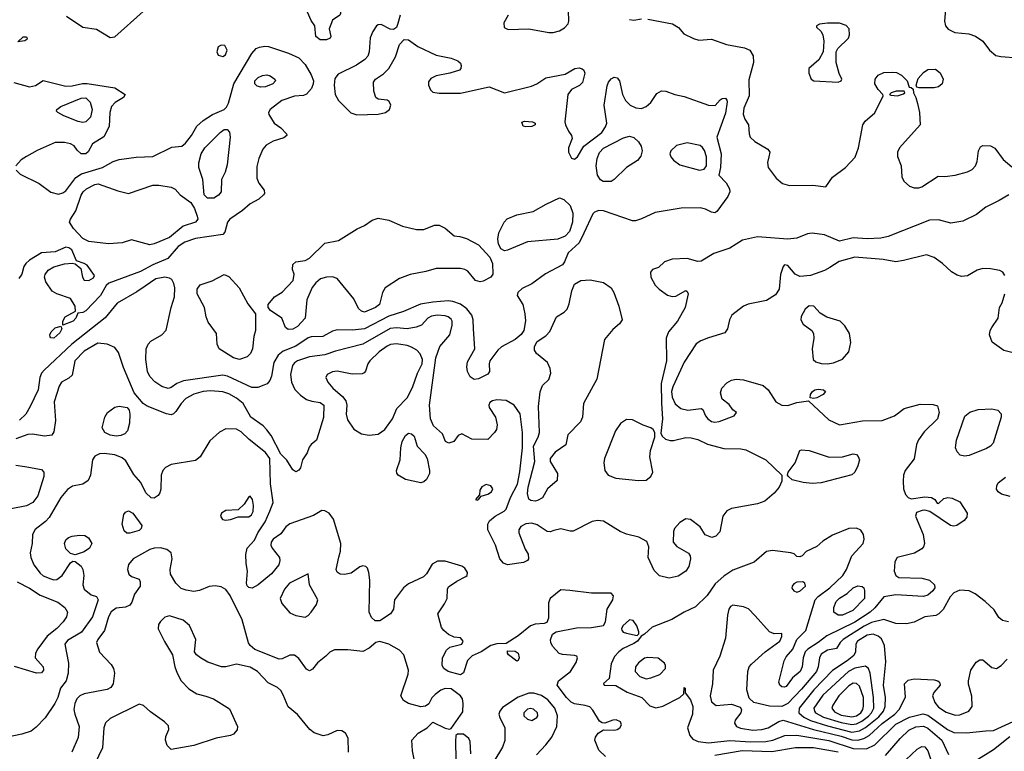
# Model space of a CAD drawing. Extents: x 1173029 to 1307123, y 522559 to 678521.
# Tile 354 of 623: x 1292291 to 1298757, y 545621 to 550425. Entities that reach past the tile are written whole.
import ezdxf

# ---------------------------------------------------------------- set-up
doc = ezdxf.new("R2010")
doc.units = 0

msp = doc.modelspace()

# ---------------------------------------------------------------- linework, layer by layer
at = {"layer": '0CON10XD'}
for points in [[(1294305, 550292.5), (1294265, 550293.3), (1294236.7, 550315), (1294230, 550385), (1294205, 550420), (1294181.4, 550475), (1294173.2, 550513.2), (1294174.4, 550565), (1294185.5, 550584.5), (1294205, 550594.4), (1294275, 550603.6), (1294325, 550598.5), (1294362.4, 550582.4), (1294377.5, 550555), (1294396.2, 550495), (1294397.5, 550465), (1294392.5, 550455), (1294345, 550422.5), (1294323.8, 550365), (1294333.8, 550315), (1294330, 550305), (1294305, 550292.5)], [(1298375.7, 550545), (1298363.1, 550415), (1298371.1, 550385), (1298387.5, 550362.5), (1298431.7, 550341.7), (1298523.2, 550333.2), (1298566.6, 550316.6), (1298616, 550285), (1298658.8, 550225), (1298700.9, 550190.9), (1298733, 550183), (1298845, 550175.8)], [(1292885, 550309.5), (1292915, 550313.3), (1293101.5, 550478.5)], [(1295498.9, 550455), (1295470, 550405), (1295472.9, 550375), (1295498.1, 550361.9), (1295635, 550365.6), (1295765, 550342.2), (1295795, 550342.2), (1295835, 550353.1), (1295867.8, 550372.2), (1295891.7, 550398.3), (1295896.5, 550415), (1295894.7, 550485.3)], [(1294789.6, 550455), (1294775, 550400), (1294765, 550373.3), (1294745, 550360), (1294725, 550362.2), (1294665, 550393.5), (1294645, 550392.5), (1294635, 550384.5), (1294611.2, 550348.8), (1294593.6, 550306.4), (1294586.6, 550215), (1294576.9, 550185), (1294556.8, 550163.2), (1294503.8, 550126.2), (1294382.9, 550067.1), (1294361.6, 550038.4), (1294355.3, 549995.3), (1294363.8, 549935), (1294385, 549895.6), (1294465, 549814.2), (1294505, 549800), (1294645, 549805.6), (1294693.2, 549816.8), (1294720, 549835), (1294727.5, 549865), (1294717.7, 549887.7), (1294705, 549896.2), (1294645, 549904), (1294630.8, 549915), (1294617.5, 549955), (1294614.5, 550015), (1294627.1, 550035), (1294680.5, 550069.5), (1294715, 550105.7), (1294758, 550182), (1294785, 550262.5), (1294815, 550295.7), (1294845, 550292.7), (1294905, 550249.3), (1295025, 550191.4), (1295125, 550173.8), (1295167.5, 550155), (1295185, 550140), (1295191.2, 550125), (1295188.8, 550105), (1295180, 550095), (1295116.6, 550073.4), (1295025, 550056.5), (1294990.5, 550039.5), (1294975, 550016.7), (1294975.6, 549995.6), (1294988.8, 549965), (1295005, 549948.8), (1295045, 549942.5), (1295185, 549942.5), (1295374.5, 549985.5), (1295475, 549945.4), (1295651, 549989), (1295685.9, 550004.1), (1295745, 550042.7), (1295873.2, 550066.8), (1295937.5, 550105), (1295965, 550109.2), (1295985, 550103.8), (1295996.7, 550095), (1296001.2, 550075), (1295986.4, 550013.6), (1295967, 549993), (1295913.7, 549966.3), (1295890.4, 549935), (1295871.8, 549755), (1295874.6, 549734.6), (1295895, 549694.3), (1295914.4, 549665), (1295918.1, 549645), (1295895.5, 549585), (1295895.5, 549555), (1295915, 549515.8), (1295935, 549509.2), (1295955, 549524), (1295995.7, 549595), (1296112.9, 549685), (1296138.5, 549721.5), (1296146.8, 549745), (1296128.2, 549865), (1296149.7, 549990.3), (1296158, 550015), (1296175, 550036), (1296195, 550048), (1296215, 550044), (1296230, 550025), (1296250, 549935), (1296270, 549895), (1296300, 549865), (1296336.3, 549846.3), (1296375, 549843.3), (1296405, 549854.4), (1296435, 549881.4), (1296475, 549940.8), (1296505, 549957.5), (1296535, 549956.2), (1296592.5, 549935), (1296655, 549921.9), (1296815, 549863.3), (1296857, 549863), (1296890.5, 549899.5), (1296905, 549908.8), (1296925, 549910), (1296935, 549897.5), (1296935.8, 549885.8), (1296925, 549812.5), (1296870, 549655), (1296897.5, 549545), (1296892, 549455), (1296882.5, 549405), (1296931.2, 549355), (1296952, 549315), (1296954, 549295), (1296942, 549265), (1296868.8, 549165), (1296855, 549158), (1296835, 549160.6), (1296795, 549180.5), (1296759.1, 549189.1), (1296635, 549188.5), (1296465, 549159.1), (1296375, 549117.1), (1296335.4, 549104.6), (1296315.5, 549104.5), (1296125, 549170), (1296095, 549172), (1296065, 549161.2), (1296055, 549150), (1295995, 549023.1), (1295965, 548959.2), (1295892.2, 548895), (1295869.1, 548835), (1295855.5, 548815), (1295743.4, 548756.6), (1295655, 548690), (1295590.6, 548659.4), (1295562, 548635), (1295557.5, 548615), (1295594.5, 548554.5), (1295608.8, 548495), (1295611.8, 548448.2), (1295601.9, 548385), (1295585, 548359.2), (1295544.4, 548325), (1295455, 548276.2), (1295431.1, 548255), (1295378.6, 548185), (1295372.9, 548165), (1295375.8, 548115), (1295365, 548098), (1295305, 548067.1), (1295275, 548062.5), (1295249.7, 548079.7), (1295232.5, 548115), (1295227.1, 548145), (1295230.7, 548179.3), (1295280, 548265), (1295271.1, 548395), (1295269.6, 548455), (1295259.1, 548485), (1295227, 548527), (1295186.4, 548556.4), (1295135.2, 548575.2), (1295105, 548579.2), (1295005, 548571.6), (1294922.5, 548557.5), (1294811, 548509), (1294715, 548478.9), (1294555, 548396.2), (1294476.4, 548386.4), (1294375, 548389.6), (1294345, 548380), (1294281.2, 548345), (1294205, 548343.3), (1294185, 548335.9), (1294105, 548282.2), (1294020.3, 548249.7), (1293987.8, 548222.2), (1293960.4, 548175), (1293945.5, 548085), (1293933.5, 548056.5), (1293915.5, 548034.5), (1293895.4, 548024.6), (1293855, 548010.8), (1293815, 548011.3), (1293655, 548085.3), (1293625, 548091.9), (1293365.8, 548054.2), (1293323.2, 548036.8), (1293285, 548009.5), (1293265.5, 548004.5), (1293225, 548017.5), (1293178, 548048), (1293145, 548083.5), (1293131.3, 548115), (1293118.9, 548195), (1293121.8, 548265), (1293135.2, 548294.8), (1293152.7, 548315), (1293224.2, 548355), (1293253.6, 548386.4), (1293285.4, 548535), (1293307, 548605), (1293309.5, 548665), (1293303.5, 548693.5), (1293289.3, 548719.3), (1293275, 548729.2), (1293245, 548734.7), (1293185, 548723.2), (1293114.4, 548675.6), (1293061.5, 548638.5), (1292931.8, 548565), (1292851.5, 548468.5), (1292634, 548295), (1292450.9, 548125), (1292434.7, 548105), (1292423.8, 548076.2), (1292413.1, 547995), (1292360.8, 547885), (1292330.9, 547835), (1292289.1, 547795)], [(1292597.8, 550447.8), (1292705, 550376.5), (1292795, 550363.1), (1292885, 550309.5)], [(1296295, 550426.5), (1296325, 550422.5), (1296375, 550430.5)], [(1296415, 550428.2), (1296578.1, 550398.1), (1296616.2, 550375), (1296652.5, 550332.5), (1296715, 550301.2), (1296750.7, 550290.7), (1296835, 550297.8), (1296932.8, 550262.8), (1297050.7, 550240.7), (1297085.7, 550225), (1297108, 550188), (1297110, 550145), (1297078.8, 550031.2), (1297080.8, 549925), (1297045.4, 549845), (1297041.8, 549805), (1297052.4, 549772.4), (1297077.5, 549735), (1297081.4, 549675), (1297088.6, 549655), (1297117.5, 549625), (1297203.8, 549575), (1297216.2, 549555), (1297210.8, 549525), (1297202.4, 549487.6), (1297206.5, 549455), (1297257.5, 549385), (1297300.8, 549350.8), (1297345, 549336.6), (1297499.5, 549339.5), (1297585, 549328.8), (1297629.5, 549390.5), (1297714.7, 549455.3), (1297776.6, 549523.4), (1297798.7, 549585), (1297826.8, 549735), (1297842, 549758), (1297906, 549814), (1297962, 549925), (1297960, 549935), (1297928.1, 549968.1), (1297906.5, 550005), (1297907.6, 550035), (1297928.2, 550061.8), (1297965, 550078.8), (1298020.4, 550080.4), (1298047.9, 550077.9), (1298081.8, 550061.8), (1298118, 550025), (1298131.7, 549981.7), (1298145, 549980), (1298158.3, 549968.3), (1298160, 549945), (1298176.2, 549915), (1298185.7, 549875.7), (1298200, 549815), (1298204.4, 549735), (1298067.8, 549585), (1298054.6, 549555), (1298056.3, 549526.3), (1298079.2, 549465), (1298083.2, 549393.2), (1298096, 549365), (1298135, 549332), (1298165, 549322), (1298195, 549322), (1298215, 549328), (1298323, 549397), (1298365.7, 549395.7), (1298435, 549404.6), (1298515, 549426.1), (1298545, 549442.1), (1298567.5, 549465), (1298578.5, 549495), (1298586.9, 549565), (1298599.7, 549590.3), (1298615, 549599.2), (1298665, 549596.4), (1298695, 549582.2), (1298748.1, 549508.1), (1298805, 549458.6)], [(1297665, 550014.3), (1297685, 550023.8), (1297688.8, 550035), (1297671.2, 550071.2), (1297653.1, 550145), (1297652.9, 550215), (1297664.5, 550235.5), (1297734, 550305), (1297740, 550325), (1297738, 550365), (1297717.8, 550387.8), (1297675, 550402.7), (1297595, 550402.7), (1297542.5, 550395), (1297522.5, 550385), (1297523, 550377), (1297551.1, 550351.1), (1297565.4, 550325.4), (1297571.2, 550285), (1297568.2, 550215), (1297538.8, 550161.2), (1297474, 550105), (1297472, 550075), (1297488, 550035), (1297505, 550023.1), (1297665, 550014.3)], [(1292280, 550280), (1292315, 550313.3), (1292335, 550312.5), (1292340, 550305), (1292337.5, 550295), (1292325, 550286.7), (1292280, 550280)], [(1292267.9, 549437.9), (1292295, 549412), (1292419.7, 549349.7), (1292495, 549292), (1292545, 549280), (1292575, 549288), (1292595, 549302.5), (1292661, 549389), (1292696.5, 549413.5), (1292835.7, 549454.3), (1292905, 549493.3), (1292945, 549506.5), (1293055, 549522.7), (1293165, 549527.3), (1293291.2, 549588.8), (1293355, 549595.6), (1293379.1, 549615), (1293420.5, 549665), (1293454.7, 549725.3), (1293495, 549763.5), (1293556.3, 549803.7), (1293633.7, 549836.3), (1293648.8, 549851.2), (1293662, 549878), (1293697.3, 550005), (1293816.3, 550203.7), (1293845, 550235.6), (1293865, 550245.6), (1293901.7, 550251.7), (1293925, 550248.8), (1294055.4, 550205.4), (1294123.8, 550175), (1294165, 550132), (1294205, 550064.2), (1294219.6, 550025), (1294219.1, 550005), (1294206.9, 549973.1), (1294175, 549935.7), (1294155, 549928.1), (1294095, 549923.5), (1294012.5, 549895), (1293935.7, 549835), (1293925.8, 549815), (1293926.7, 549803.3), (1293961.2, 549745), (1294006.2, 549715), (1294043.8, 549675), (1294046.2, 549665), (1294025, 549648.6), (1293955, 549626.7), (1293908.9, 549601.1), (1293888.5, 549575), (1293862.1, 549515), (1293848.6, 549461.4), (1293848.2, 549385), (1293862.4, 549352.4), (1293897.1, 549305), (1293898.6, 549285), (1293892.5, 549275), (1293862.1, 549247.9), (1293805, 549215.4), (1293755, 549172.1), (1293670.8, 549115), (1293656.1, 549095), (1293638.9, 549031.1), (1293625, 549015.8), (1293445, 548988.9), (1293374.8, 548965.2), (1293331.8, 548935), (1293263.4, 548856.6), (1293164.5, 548815.5), (1293085, 548772.1), (1292875.6, 548694.4), (1292860, 548680), (1292821.5, 548615), (1292725, 548513.1), (1292705, 548502.5), (1292672.5, 548497.5), (1292660.8, 548465), (1292642, 548445), (1292575, 548420), (1292574, 548445), (1292590.8, 548475), (1292657.5, 548512.5), (1292656, 548545), (1292625.6, 548595.6), (1292535, 548624.6), (1292505, 548643.6), (1292462.2, 548705), (1292454.6, 548735), (1292457.5, 548752.5), (1292479.1, 548780.9), (1292515, 548802.8), (1292585, 548821.9), (1292636.2, 548826.2), (1292655, 548823.3), (1292692.5, 548792.5), (1292704.4, 548734.4), (1292714.4, 548714.4), (1292745, 548712.5), (1292775, 548730), (1292783.3, 548745), (1292735, 548813.3), (1292715.5, 548825.5), (1292665, 548842.5), (1292633.7, 548913.7), (1292615, 548927.8), (1292595, 548931.9), (1292525, 548902), (1292435, 548893.5), (1292355, 548846.2), (1292330.5, 548825), (1292319.1, 548805), (1292305.5, 548755), (1292285.5, 548725)], [(1293625, 550183.3), (1293643.3, 550195), (1293653.8, 550225), (1293637.5, 550255), (1293615, 550257.5), (1293595, 550247.5), (1293586.2, 550215), (1293595, 550193.3), (1293625, 550183.3)], [(1298197, 549977), (1298181.7, 549981.7), (1298177.5, 549995), (1298190.3, 550039.7), (1298225, 550078.8), (1298255, 550098.8), (1298305, 550100), (1298335, 550076), (1298354.6, 550035), (1298349.1, 550005), (1298325, 549984.5), (1298295, 549977.5), (1298197, 549977)], [(1292253, 550013), (1292355, 549984.4), (1292395, 549992.9), (1292445, 550026.7), (1292595, 549989.1), (1292635, 549991.1), (1292703.6, 550006.4), (1292735, 550005.8), (1292915, 549977.1), (1292983.3, 549935), (1292973.3, 549915), (1292917.4, 549882.6), (1292894, 549856), (1292883.3, 549816.7), (1292878.2, 549725), (1292844, 549656), (1292770, 549610), (1292741.5, 549558.5), (1292725, 549543.6), (1292695, 549545.6), (1292668.9, 549568.9), (1292648, 549598), (1292625, 549610.6), (1292585, 549618.9), (1292525, 549618.1), (1292405, 549566.9), (1292335, 549527.5), (1292301.9, 549505), (1292265.7, 549465)], [(1293875, 549982.2), (1293849.8, 549989.8), (1293834.4, 550005), (1293835.6, 550025), (1293857.1, 550045), (1293885, 550058.8), (1293915, 550063.6), (1293935, 550057.5), (1293965.7, 550035), (1293970, 550025), (1293954.3, 550005), (1293905, 549984.6), (1293875, 549982.2)], [(1298055, 549924.4), (1298095, 549937.5), (1298102.5, 549945), (1298100, 549955), (1298047.1, 549957.1), (1298013.3, 549945), (1298002.5, 549935), (1298010.5, 549930.5), (1298055, 549924.4)], [(1292705, 549750.3), (1292675.8, 549755.8), (1292582, 549795), (1292541.2, 549815), (1292533.8, 549825), (1292536, 549835), (1292562, 549855), (1292695, 549910.6), (1292725, 549912.5), (1292754.4, 549884.4), (1292767.1, 549835), (1292755.2, 549784.8), (1292725, 549754), (1292705, 549750.3)], [(1295615, 549721.2), (1295596.4, 549726.4), (1295587.5, 549752.5), (1295605, 549758.8), (1295657.5, 549755), (1295675.7, 549745.7), (1295676.2, 549735), (1295655, 549724), (1295615, 549721.2)], [(1293565, 549253.3), (1293523.6, 549253.6), (1293501.9, 549275), (1293494.5, 549375), (1293467.1, 549455), (1293468.5, 549485), (1293483.3, 549545), (1293506.2, 549585), (1293608.1, 549685), (1293635, 549703.3), (1293654.3, 549704.3), (1293667.9, 549687.9), (1293672.7, 549655), (1293652.9, 549472.9), (1293639.6, 549425), (1293615.6, 549375), (1293614, 549295), (1293597.4, 549272.6), (1293565, 549253.3)], [(1296123, 549363), (1296104.7, 549374.7), (1296086.2, 549405), (1296076.5, 549465), (1296084.2, 549515), (1296097.5, 549552.5), (1296125, 549582.2), (1296255, 549650), (1296295, 549659.5), (1296325, 549651.9), (1296355, 549624.3), (1296372.5, 549595), (1296378.2, 549565), (1296370.2, 549529.8), (1296348.3, 549501.7), (1296274.7, 549455.3), (1296195, 549376), (1296175, 549363.8), (1296123, 549363)], [(1296755, 549437.5), (1296785, 549443.8), (1296800, 549465), (1296800, 549525), (1296787, 549567), (1296775, 549586.7), (1296758.6, 549598.6), (1296675, 549617.8), (1296605, 549599.5), (1296566.9, 549565), (1296561.1, 549545), (1296567.1, 549525), (1296585, 549502.5), (1296625, 549472.5), (1296755, 549437.5)], [(1293145, 548946.9), (1293025, 548978.8), (1292965, 548961.2), (1292875, 548954.4), (1292745, 548970), (1292705, 548989.1), (1292645, 549053.8), (1292619.4, 549095), (1292625.3, 549115), (1292660.2, 549169.8), (1292695, 549272.7), (1292708.4, 549295), (1292730.5, 549315), (1292785, 549342.4), (1292807.4, 549347.4), (1292935, 549302.2), (1293005, 549284), (1293165, 549339.6), (1293205, 549339.2), (1293285.3, 549325.3), (1293312.2, 549312.2), (1293345.8, 549275), (1293415.6, 549225), (1293439.4, 549185), (1293455.6, 549135), (1293460, 549115), (1293445.7, 549095), (1293365, 549069.5), (1293275, 548994.2), (1293175, 548952.5), (1293145, 548946.9)], [(1298721.9, 549238.1), (1298634.7, 549195.3), (1298574.2, 549145.8), (1298485, 549102), (1298405, 549088.6), (1298325, 549110.6), (1298265, 549110), (1297995, 549002.3), (1297945, 548990.7), (1297855, 548986.7), (1297765, 548992.7), (1297675, 548970.4), (1297575, 549012.1), (1297495, 549024.5), (1297465, 549019.1), (1297395, 548990), (1297335, 548983.2), (1297135, 548999.1), (1297038.3, 548978.3), (1296954.5, 548925.5), (1296849.3, 548890.7), (1296765, 548840.6), (1296745, 548838.6), (1296675, 548857.8), (1296575, 548853.5), (1296526, 548835), (1296485, 548799.2), (1296445.9, 548784.1), (1296432.5, 548767.5), (1296435.6, 548735), (1296463, 548683), (1296489.2, 548655), (1296545, 548617.1), (1296575, 548607.1), (1296600.3, 548609.7), (1296665, 548646.2), (1296675, 548640), (1296680.8, 548625), (1296661.4, 548535), (1296610, 548445), (1296551.1, 548375), (1296535.6, 548335), (1296538.2, 548185), (1296503.7, 548036.3), (1296505, 547906.7), (1296513.2, 547805), (1296501.2, 547711.2), (1296509.7, 547689.7), (1296531.7, 547671.7), (1296562, 547662), (1296585, 547661.8), (1296665, 547681.2), (1296700.2, 547680.2), (1296745, 547668.6), (1296807.6, 547637.6), (1296915, 547610), (1297026.8, 547606.8), (1297060.3, 547600.3), (1297190, 547535), (1297296.2, 547435), (1297295.8, 547395), (1297278.1, 547355), (1297245, 547315.6), (1297185, 547262.9), (1297135, 547245.6), (1296965, 547216.4), (1296935, 547201.1), (1296907.5, 547165), (1296887.6, 547062.4), (1296862, 547035), (1296835.8, 547025.8), (1296792.7, 547042.7), (1296760, 547095), (1296695, 547142.9), (1296665, 547147.1), (1296625, 547124.3), (1296592, 547085), (1296584, 547065), (1296582, 546995), (1296606.7, 546966.7), (1296683, 546923), (1296694.4, 546905), (1296695.4, 546884.6), (1296684.4, 546835), (1296665, 546804.4), (1296615, 546770.9), (1296555, 546757.9), (1296493.1, 546773.1), (1296457.6, 546807.6), (1296418.1, 546895), (1296423.1, 546965), (1296408.6, 546998.6), (1296356.9, 547026.9), (1296275, 547047.5), (1296234.3, 547064.3), (1296125, 547133.5), (1296085, 547137.8), (1296050.7, 547129.3), (1295925, 547066), (1295905, 547065.8), (1295845, 547081.9), (1295798.9, 547071.1), (1295775, 547062), (1295755, 547063.8), (1295688.9, 547108.9), (1295655, 547120), (1295615, 547115.5), (1295582.9, 547097.1), (1295568.6, 547075), (1295568.1, 547055), (1295609.6, 546949.6), (1295629.4, 546915), (1295632.5, 546885), (1295625, 546874), (1295599.8, 546860.2), (1295495, 546845.4), (1295467.7, 546857.7), (1295444.7, 546885), (1295415, 546975.8), (1295365.5, 547075), (1295365, 547112.5), (1295377.1, 547135), (1295414.2, 547165), (1295472.9, 547197.1), (1295485, 547210.6), (1295513.1, 547286.9), (1295559, 547375), (1295575, 547456.7), (1295591.8, 547615), (1295591.8, 547715), (1295583.8, 547783.8), (1295576.5, 547836.5), (1295538, 547895), (1295485, 547925.5), (1295425, 547929.5), (1295395, 547923.3), (1295379.1, 547910.9), (1295371.1, 547895), (1295375, 547878.8), (1295415.5, 547815.5), (1295426.9, 547765), (1295421.4, 547735), (1295410, 547715), (1295365, 547669.2), (1295260.4, 547670.4), (1295195, 547705.8), (1295170, 547695), (1295142.5, 547655), (1295110, 547645), (1295087.5, 547655), (1295066.7, 547705), (1295009.4, 547759.4), (1294988.6, 547805), (1294982.2, 547895), (1295024.7, 548205.3), (1295050.1, 548279.9), (1295115, 548356), (1295131.2, 548418.8), (1295131.5, 548445), (1295125, 548459.4), (1295105.6, 548475), (1295085, 548481.9), (1295035, 548485.7), (1294995, 548477.8), (1294972.1, 548465), (1294929.6, 548420.4), (1294894.7, 548405.3), (1294835, 548395.8), (1294765, 548402.3), (1294725, 548397), (1294545, 548295.3), (1294365, 548249.7), (1294295, 548224.7), (1294195, 548211.3), (1294115.8, 548185), (1294095, 548172.5), (1294082.5, 548155), (1294069.2, 548095), (1294076.5, 548045), (1294097.6, 547997.6), (1294135, 547958.9), (1294175, 547932.5), (1294209.4, 547919.4), (1294265, 547912.5), (1294288.5, 547895), (1294286.2, 547813.8), (1294254.4, 547705), (1294241.2, 547665), (1294205, 547636.2), (1294192.1, 547617.9), (1294179.1, 547580.9), (1294149.2, 547535), (1294135, 547482.5), (1294125, 547467.5), (1294105, 547457.5), (1294085, 547470), (1294045, 547534), (1294005, 547573.5), (1293942.7, 547695), (1293915, 547733.3), (1293889.1, 547759.1), (1293810, 547815), (1293758.2, 547905), (1293715, 547941.1), (1293665, 547967.8), (1293625, 547981.9), (1293545, 547989), (1293496.4, 547983.6), (1293435, 547967.2), (1293382.6, 547937.4), (1293352.1, 547905), (1293317.5, 547852.5), (1293302.1, 547837.9), (1293285, 547831.8), (1293255, 547838), (1293127.3, 547887.3), (1293103.1, 547905), (1293042.5, 547975), (1292972, 548142), (1292939.6, 548239.6), (1292915, 548272.2), (1292865, 548294.6), (1292805, 548301.6), (1292715, 548248.8), (1292652.4, 548185), (1292635, 548091.4), (1292615, 548071.8), (1292565.4, 548044.6), (1292550.2, 548019.8), (1292516.8, 547915), (1292527, 547793), (1292515, 547720), (1292503, 547697), (1292455, 547691.4), (1292375, 547704), (1292345, 547701.4), (1292265, 547673.8)], [(1295475, 548908), (1295450.3, 548920.3), (1295434.4, 548954.4), (1295431.1, 548985), (1295437.3, 549025), (1295472.7, 549095), (1295492.6, 549117.4), (1295555, 549144.6), (1295664, 549166), (1295748, 549215), (1295835, 549255.7), (1295865, 549245.6), (1295905.3, 549205.3), (1295922.3, 549155), (1295922, 549095), (1295900.8, 549035), (1295873.8, 549005), (1295825, 548983.8), (1295625, 548966.5), (1295495, 548912.9), (1295475, 548908)], [(1298785.8, 549275), (1298721.9, 549238.1)], [(1294055, 548391.9), (1294036, 548405), (1294011.9, 548465), (1293939.2, 548515), (1293923.8, 548535), (1293923.8, 548555), (1293964, 548605), (1294015, 548636), (1294087.5, 548712.5), (1294093.9, 548753.9), (1294083.3, 548785), (1294085, 548817.5), (1294104.1, 548835.9), (1294165, 548844), (1294195, 548860), (1294295, 548958), (1294385, 548974.5), (1294508, 549052), (1294556.2, 549073.8), (1294605, 549108.5), (1294645, 549121.2), (1294715, 549108.2), (1294805, 549069.5), (1294897, 549047), (1294945, 549048.2), (1295015, 549075.7), (1295045, 549076), (1295085.8, 549055.8), (1295145, 549006.7), (1295180.8, 549000.8), (1295225, 548988), (1295305, 548946.2), (1295378.8, 548865), (1295395.8, 548825), (1295397.1, 548755), (1295384, 548735), (1295335, 548708.5), (1295314.6, 548704.6), (1295285, 548712.5), (1295234.3, 548774.3), (1295215, 548785.4), (1295185, 548791.6), (1295025, 548791.9), (1294957.9, 548772.1), (1294855, 548753.1), (1294785, 548725.5), (1294691.4, 548665), (1294673.3, 548635), (1294653.1, 548555), (1294627.1, 548535), (1294555, 548505.3), (1294535, 548510.4), (1294515, 548528.9), (1294485, 548591.9), (1294375, 548726.5), (1294345, 548737.3), (1294305, 548734.4), (1294267, 548723), (1294235, 548698), (1294212.8, 548667.2), (1294177.1, 548585), (1294165.5, 548465), (1294115, 548411.8), (1294085, 548392.2), (1294055, 548391.9)], [(1298760, 548745), (1298746.6, 548766.6), (1298728.2, 548778.2), (1298665, 548790), (1298615, 548791.6), (1298578.3, 548781.7), (1298515, 548742.5), (1298475, 548739.4), (1298447.8, 548747.8), (1298410.2, 548770.2), (1298350.8, 548825), (1298295, 548863.1), (1298245, 548881.9), (1298095, 548843.5), (1298045, 548836.4), (1297960.9, 548850.9), (1297775, 548866.8), (1297671.5, 548838.5), (1297611.8, 548798.2), (1297575, 548777.9), (1297485, 548745.6), (1297415, 548738.8), (1297384.1, 548754.1), (1297335, 548811.2), (1297312.5, 548815), (1297303.8, 548805), (1297287.3, 548752.7), (1297279.2, 548655), (1297255, 548619.2), (1297195, 548581.4), (1297075, 548558), (1297045, 548543.8), (1296967.5, 548485), (1296951.9, 548455), (1296938.6, 548395), (1296920.5, 548369.5), (1296815, 548337.1), (1296764.1, 548315.9), (1296734, 548296), (1296655, 548175.6), (1296579.7, 548015), (1296571.4, 547985), (1296576.1, 547946.1), (1296595, 547903.5), (1296633.3, 547873.3), (1296678.8, 547861.2), (1296765, 547872), (1296776, 547865), (1296793.5, 547825), (1296809.5, 547805), (1296835, 547787.7), (1296855, 547782.3), (1296885, 547787.1), (1296982.5, 547825), (1296997.5, 547845), (1296973.6, 547863.6), (1296949.5, 547899.5), (1296904.4, 547934.4), (1296892.2, 547975), (1296902.5, 548005), (1296935, 548041.1), (1296965, 548059.4), (1296995.7, 548064.3), (1297045, 548061.4), (1297172.5, 548022.5), (1297206, 547995), (1297257.1, 547917.1), (1297295, 547894.2), (1297335, 547892.9), (1297395, 547912.5), (1297471.7, 547921.7), (1297605, 547798.8), (1297675, 547766), (1297825, 547792.2), (1297955, 547794.4), (1298035, 547824.3), (1298098.6, 547871.4), (1298205, 547900), (1298288.8, 547898.8), (1298318.8, 547888.8), (1298329.4, 547845), (1298316.9, 547805), (1298230.3, 547719.7), (1298192.4, 547667.6), (1298180.9, 547635), (1298165, 547542.5), (1298104.6, 547465), (1298094.7, 547435), (1298091.4, 547395), (1298093.9, 547345), (1298106.7, 547306.7), (1298125, 547287.1), (1298145, 547279.5), (1298235, 547292.1), (1298277.9, 547287.9), (1298300, 547275), (1298315, 547250), (1298325, 547247.5), (1298359.2, 547280.8), (1298385, 547287.8), (1298415, 547284.5), (1298465, 547258.6), (1298513.1, 547185), (1298510.9, 547159.1), (1298493.6, 547136.4), (1298445, 547104.2), (1298425, 547098.6), (1298403.8, 547103.8), (1298267.5, 547195), (1298235, 547204.2), (1298217.1, 547202.9), (1298180.5, 547189.5), (1298173.3, 547165), (1298224.2, 547045), (1298233.3, 546985), (1298226.9, 546965), (1298215, 546950), (1298167.8, 546922.2), (1298052.5, 546895), (1298037.5, 546865), (1298033.2, 546805), (1298044.7, 546774.7), (1298065, 546763.1), (1298215, 546758.9), (1298265, 546746.1), (1298297.5, 546715), (1298300.5, 546695), (1298287.8, 546675), (1298255, 546646.4), (1298225, 546637.3), (1298045, 546648.9), (1297965, 546635.4), (1297906.8, 546563.2), (1297875.6, 546534.4), (1297775, 546468.8), (1297590.3, 546379.7), (1297535.1, 546334.9), (1297467.4, 546292.6), (1297449.6, 546275), (1297435.3, 546235), (1297429.7, 546175), (1297416.6, 546145), (1297365, 546104.3), (1297325, 546047.5), (1297312.7, 546042.7), (1297295, 546045.6), (1297282.9, 546055), (1297275.6, 546075), (1297311.9, 546215), (1297325, 546242.5), (1297367.7, 546292.3), (1297393.7, 546356.3), (1297453.3, 546415), (1297514, 546615), (1297535, 546638.6), (1297612, 546695), (1297696.5, 546775), (1297720.9, 546815), (1297756.2, 546905), (1297828.8, 546985), (1297835.6, 547015), (1297831.4, 547045), (1297814.4, 547074.4), (1297786.4, 547086.4), (1297735, 547083.5), (1297629.5, 547040.5), (1297565, 547002), (1297525, 546966), (1297455, 546932.5), (1297430, 546905), (1297415, 546898.8), (1297395, 546900), (1297376.9, 546916.9), (1297355.5, 546925.5), (1297235, 546938.8), (1297195, 546933.1), (1297115, 546862.2), (1296975, 546810.4), (1296915, 546770.7), (1296859, 546721), (1296804.6, 546645.4), (1296729.1, 546570.9), (1296655, 546535.6), (1296573.1, 546486.9), (1296444.6, 546435.4), (1296395, 546390), (1296371.7, 546378.3), (1296348.8, 546345), (1296325, 546328.9), (1296253.8, 546296.2), (1296224.6, 546275.4), (1296196.7, 546243.3), (1296174.3, 546195.7), (1296161.7, 546098.3), (1296125, 546066.2), (1296130, 546055), (1296205, 546054.3), (1296280.5, 546010.5), (1296376, 545975), (1296428.9, 545918.9), (1296467.4, 545907.4), (1296515, 545918.5), (1296626.7, 545975), (1296651.7, 545998.3), (1296655, 546040), (1296660, 546035), (1296660, 546005), (1296695, 545960), (1296711.3, 545915), (1296708.8, 545865), (1296676.7, 545775), (1296692.2, 545725), (1296711.3, 545701.3), (1296746.2, 545686.2), (1296815, 545677.1), (1296955, 545691.5), (1297092.8, 545682.8), (1297191.2, 545685), (1297236.3, 545693.7), (1297315, 545725.6), (1297395, 545726.6), (1297605, 545691.5), (1297765, 545639.2), (1297852.5, 545637.5), (1297905.7, 545664.3), (1298045, 545800), (1298135, 545845.5), (1298222, 545868), (1298255, 545858), (1298383.2, 545765), (1298425, 545745.8), (1298508.5, 545741.5), (1298635.4, 545755.4), (1298685, 545758.7), (1298815, 545817.8)], [(1293735, 548194.5), (1293694.2, 548205), (1293600, 548265), (1293588.6, 548295), (1293582.5, 548365), (1293528.7, 548438.7), (1293515.7, 548475), (1293505.5, 548535.5), (1293455.6, 548625.6), (1293455.7, 548655), (1293476.4, 548683.6), (1293555, 548710), (1293635, 548752.5), (1293665, 548740), (1293732.5, 548665), (1293789.5, 548559.5), (1293840, 548495), (1293839.2, 548385), (1293828.6, 548345), (1293820, 548265), (1293806, 548234), (1293785, 548211.4), (1293735, 548194.5)], [(1295675, 547264.5), (1295647.4, 547267.4), (1295635, 547276.2), (1295626.6, 547315), (1295629, 547355), (1295672.9, 547525), (1295664.7, 547625), (1295695.2, 547684.8), (1295703.5, 547715), (1295697.6, 547885), (1295708.1, 547981.9), (1295725, 548022.5), (1295766.8, 548063.2), (1295778.8, 548105), (1295774, 548134), (1295756.4, 548175), (1295683.8, 548233.8), (1295671.4, 548255), (1295670.9, 548279.1), (1295688.3, 548311.7), (1295745, 548350), (1295772.2, 548377.8), (1295815.8, 548474.2), (1295865.9, 548504.1), (1295886, 548524), (1295900, 548560), (1295915.8, 548645), (1295935, 548689.4), (1295975, 548712.7), (1296037.9, 548717.9), (1296125, 548698.6), (1296174, 548665), (1296193, 548633), (1296225.6, 548545), (1296247.5, 548455), (1296230.9, 548429.1), (1296185, 548392), (1296132, 548325), (1296080, 548065), (1295992.9, 547905), (1295985.8, 547815), (1295974.2, 547785.8), (1295891.2, 547698.8), (1295877.3, 547632.7), (1295807.5, 547585), (1295775.5, 547545), (1295775.5, 547525), (1295823.1, 547445), (1295820.3, 547399.7), (1295757.5, 547345), (1295723.6, 547286.4), (1295692, 547268), (1295675, 547264.5)], [(1298805, 548239.1), (1298753.8, 548253.8), (1298677.5, 548307.5), (1298660, 548355), (1298664.2, 548385), (1298674.2, 548405), (1298716, 548465), (1298724, 548535), (1298743, 548567), (1298760.8, 548625)], [(1297595.4, 548165.4), (1297635, 548173.2), (1297694, 548196), (1297735.3, 548244.7), (1297749.5, 548305), (1297740, 548365), (1297708.8, 548415), (1297678.6, 548445), (1297591.2, 548471.2), (1297547.9, 548497.9), (1297505, 548544.3), (1297475, 548547.5), (1297450, 548525), (1297423.5, 548476.5), (1297420, 548455), (1297436.8, 548426.8), (1297493.8, 548385), (1297502.9, 548365), (1297505.6, 548335), (1297495.6, 548265), (1297502, 548195), (1297518.7, 548178.7), (1297555, 548168.8), (1297595.4, 548165.4)], [(1292515, 548334.2), (1292496.2, 548336.2), (1292492.3, 548342.3), (1292490, 548355), (1292497.5, 548375), (1292525, 548402.5), (1292562.5, 548412.5), (1292568, 548395), (1292555, 548368.8), (1292515, 548334.2)], [(1294585, 547696.6), (1294645, 547704.7), (1294688.5, 547735), (1294739.6, 547805), (1294768.6, 547871.4), (1294835, 547942.5), (1294870.7, 548009.3), (1294903.2, 548105), (1294934.8, 548165), (1294936.5, 548195), (1294921, 548231), (1294899.4, 548255), (1294865, 548275.4), (1294835, 548286.6), (1294765, 548297.6), (1294727.2, 548292.8), (1294705, 548282.7), (1294651.8, 548245), (1294589.5, 548185), (1294576.7, 548165), (1294561.9, 548118.1), (1294554.2, 548105.8), (1294540.5, 548099.5), (1294475, 548098.1), (1294375, 548117.5), (1294345, 548112.9), (1294310, 548095), (1294302, 548075), (1294315.7, 548045), (1294346.7, 548005), (1294411.3, 547951.3), (1294431.8, 547921.8), (1294439.2, 547895), (1294435.4, 547835), (1294443.2, 547796.8), (1294485.8, 547735.8), (1294535, 547706), (1294585, 547696.6)], [(1297505, 547937.5), (1297482.5, 547942.5), (1297483.3, 547965), (1297497.5, 547985), (1297512.5, 547995), (1297535, 547998.8), (1297570, 547995), (1297582.5, 547985), (1297567.5, 547965), (1297525, 547943.3), (1297505, 547937.5)], [(1292925, 547690.7), (1292885, 547696.2), (1292851.4, 547715), (1292832.9, 547745), (1292849.5, 547815), (1292866.9, 547845), (1292915, 547881.4), (1292945, 547887.1), (1292997.9, 547877.9), (1293010.9, 547860.9), (1293015.5, 547835.5), (1293012.1, 547775), (1293000, 547725), (1292982.5, 547705), (1292955, 547694.6), (1292925, 547690.7)], [(1298495, 547559.5), (1298466.5, 547566.5), (1298447.1, 547587.1), (1298435.5, 547615), (1298442.3, 547665), (1298498.3, 547821.7), (1298531.3, 547848.7), (1298585, 547864.7), (1298675, 547869.5), (1298715, 547862), (1298735, 547836.7), (1298736.5, 547815), (1298684.3, 547645), (1298665.4, 547624.6), (1298640.4, 547609.6), (1298525, 547563.9), (1298495, 547559.5)], [(1296355, 547398.8), (1296405, 547402.6), (1296435.3, 547425), (1296448.8, 547455), (1296429.4, 547555), (1296433.9, 547596.1), (1296461.4, 547685), (1296461.4, 547715), (1296450.8, 547735), (1296436, 547746), (1296385, 547763.5), (1296315, 547798.9), (1296275, 547799.6), (1296235.8, 547774.2), (1296203.7, 547726.3), (1296132.3, 547545), (1296127.9, 547515), (1296132.7, 547465), (1296155.3, 547435.3), (1296205, 547415.9), (1296355, 547398.8)], [(1296137.6, 545587.6), (1296095, 545628.6), (1296068.5, 545695), (1296072.1, 545715), (1296089.7, 545740.3), (1296125, 545762.7), (1296195, 545759.3), (1296215, 545764), (1296232.2, 545775), (1296241.9, 545795), (1296235.4, 545815.4), (1296208.5, 545828.5), (1296185, 545825.4), (1296134.5, 545805.5), (1296115, 545807.5), (1296098.8, 545818.8), (1296055, 545892.5), (1296035, 545912.5), (1296005, 545923.1), (1295935, 545932.9), (1295913.3, 545943.3), (1295880.8, 545975), (1295821.5, 546055), (1295830, 546085), (1295907.1, 546145), (1295945.8, 546205), (1295953.8, 546235), (1295950, 546245), (1295935, 546250.8), (1295855, 546256.7), (1295834.1, 546264.1), (1295790.8, 546310.8), (1295778.2, 546335), (1295776.9, 546353.1), (1295790, 546390), (1295814.4, 546405.6), (1295947.6, 546432.4), (1296045.6, 546434.4), (1296125, 546446.7), (1296138.6, 546471.4), (1296148.5, 546555), (1296185.8, 546615), (1296191.2, 546641.2), (1296175, 546658.8), (1296045, 546660.4), (1295903.4, 546676.6), (1295845, 546681.4), (1295774.2, 546625), (1295764.4, 546595.6), (1295763.8, 546495), (1295753.3, 546466.7), (1295735, 546460), (1295676.6, 546456.6), (1295645, 546446), (1295565, 546378.5), (1295485, 546330), (1295425, 546327.1), (1295385, 546316.5), (1295321.9, 546275), (1295261.6, 546248.4), (1295232.3, 546217.7), (1295205, 546136.9), (1295185, 546123.2), (1295104.3, 546145), (1295076.7, 546165), (1295066.4, 546185), (1295067.3, 546235), (1295093.5, 546286.5), (1295115.4, 546304.6), (1295195, 546324.4), (1295202.9, 546345), (1295185.4, 546365.4), (1295145, 546371.4), (1295108, 546388), (1295075.7, 546415), (1295061.9, 546435), (1295036.7, 546525), (1295081.4, 546588.6), (1295098, 546625), (1295100, 546685), (1295107.7, 546702.3), (1295161.7, 546738.3), (1295221.7, 546768.3), (1295228.8, 546775), (1295232, 546795), (1295215, 546824.2), (1295195, 546836.4), (1295085, 546870.6), (1295035, 546870.8), (1294998.8, 546851.2), (1294963.2, 546786.8), (1294943.4, 546766.6), (1294845, 546720), (1294811.9, 546695), (1294751.4, 546615), (1294745.8, 546555), (1294727.1, 546525), (1294655, 546477.9), (1294625, 546477.5), (1294600.5, 546500.5), (1294586.2, 546535), (1294589.5, 546745), (1294584.7, 546794.7), (1294575, 546824), (1294565, 546835.8), (1294545, 546840), (1294525, 546832.5), (1294468.3, 546791.7), (1294425, 546782.9), (1294395, 546784.2), (1294377, 546797), (1294370, 546815), (1294386, 546896), (1294397.1, 546935), (1294398.9, 546985), (1294352.5, 547145), (1294322.5, 547185), (1294295, 547201.1), (1294275, 547201.5), (1294219.5, 547170.5), (1294064.4, 547115), (1294038.5, 547095), (1294005, 547049.4), (1293956.4, 547013.6), (1293942.5, 546995), (1293940.8, 546975), (1293950, 546955), (1293997.5, 546895), (1294000, 546875), (1293992, 546845), (1293945, 546785.8), (1293856.7, 546715), (1293817.3, 546692.7), (1293796, 546696), (1293785, 546707.5), (1293780, 546725), (1293787.1, 546805), (1293777.3, 546855), (1293776.3, 546913.7), (1293784.4, 546955), (1293832.7, 547007.3), (1293854.4, 547055), (1293902.9, 547127.1), (1293932.7, 547197.3), (1293955.3, 547255), (1293938, 547378), (1293933, 547545), (1293905, 547584.1), (1293797.9, 547667.9), (1293745, 547718.7), (1293715, 547736.8), (1293645, 547738.2), (1293603.3, 547716.7), (1293540.1, 547659.9), (1293475.4, 547554.6), (1293445, 547530), (1293285, 547505.4), (1293248.1, 547485), (1293230.9, 547465), (1293219.6, 547435), (1293217.6, 547342.4), (1293211.9, 547318.1), (1293199.7, 547300.3), (1293175, 547283.8), (1293155, 547286.2), (1293119.4, 547319.4), (1293087.2, 547387.2), (1293040, 547440), (1292989.1, 547529.1), (1292965, 547549.2), (1292915, 547568.6), (1292845, 547577.3), (1292815, 547574.6), (1292785, 547558.5), (1292769.1, 547535), (1292755.5, 547435), (1292740.2, 547399.8), (1292706.7, 547375), (1292637.6, 547362.4), (1292605, 547341.4), (1292562.2, 547287.8), (1292485, 547155.6), (1292460.4, 547129.6), (1292392.1, 547077.9), (1292374.4, 547045), (1292373.1, 546985), (1292361.1, 546925), (1292363.6, 546895), (1292385, 546845.7), (1292425, 546790), (1292445, 546774.6), (1292495, 546753.2), (1292515, 546746.9), (1292535, 546750), (1292569.1, 546775), (1292625, 546858), (1292641.2, 546868.8), (1292655, 546868), (1292695, 546836), (1292706.9, 546815), (1292712.9, 546775), (1292706.7, 546715), (1292714.4, 546685), (1292760.5, 546649.5), (1292795, 546636.9), (1292806.2, 546615), (1292768.8, 546505), (1292696.3, 546403.7), (1292605, 546349.6), (1292588.5, 546325), (1292610.7, 546200.7), (1292610, 546135), (1292597.1, 546085), (1292559.5, 546035), (1292542.7, 545975), (1292522.5, 545935), (1292458.5, 545841.5), (1292400.5, 545779.5), (1292366, 545754), (1292305, 545733.8), (1292105, 545691.3)], [(1294925, 547384.3), (1294825.5, 547405.5), (1294776.7, 547435), (1294767.7, 547447.7), (1294766, 547465), (1294790, 547535), (1294793.8, 547615), (1294802.7, 547655), (1294825, 547696), (1294845, 547710), (1294865, 547706.2), (1294881.7, 547691.7), (1294902, 547625), (1294952.4, 547572.4), (1294967.1, 547545), (1294983.1, 547465), (1294981.4, 547445), (1294962, 547405), (1294945, 547390.8), (1294925, 547384.3)], [(1297495, 547378.9), (1297435, 547386.8), (1297364.5, 547404.5), (1297338.8, 547425), (1297333.8, 547435), (1297337.5, 547455), (1297382.9, 547515), (1297415, 547597.5), (1297425, 547601.2), (1297475, 547595.5), (1297606.3, 547553.7), (1297695, 547554.5), (1297765, 547574.4), (1297785, 547569.2), (1297797.6, 547557.6), (1297805.6, 547535), (1297794.4, 547495), (1297775.6, 547455), (1297755, 547435.7), (1297555, 547384.6), (1297495, 547378.9)], [(1292265, 547499.2), (1292325, 547492), (1292435, 547472), (1292449.2, 547455), (1292448.9, 547425), (1292411.1, 547298.9), (1292377.1, 547255), (1292335, 547233.5), (1292235.7, 547214.3)], [(1298795, 547295.3), (1298738.9, 547308.9), (1298715.6, 547325), (1298705, 547343.3), (1298706.7, 547365), (1298716.7, 547383.3), (1298765, 547422.2)], [(1295295, 547270), (1295305, 547273.8), (1295322.5, 547297.5), (1295365, 547309.2), (1295389.2, 547325), (1295397.1, 547345), (1295385.5, 547365.5), (1295355, 547372.5), (1295325, 547358.8), (1295312, 547335), (1295310, 547305), (1295283.8, 547275), (1295295, 547270)], [(1293645, 547138.1), (1293675, 547143.3), (1293725, 547160), (1293795, 547161.2), (1293814.4, 547175), (1293823.6, 547195), (1293826.3, 547236.3), (1293820, 547275), (1293805, 547296.7), (1293795, 547293.3), (1293764.2, 547245), (1293725, 547206), (1293645, 547201.5), (1293615.8, 547185), (1293609.2, 547165), (1293623.8, 547143.8), (1293645, 547138.1)], [(1293015, 547052.9), (1292995, 547054.2), (1292978.3, 547068.3), (1292963.2, 547113.2), (1292975, 547176.7), (1292985, 547192), (1293005, 547200), (1293033.8, 547185), (1293093.3, 547105), (1293088.8, 547085), (1293075, 547070.8), (1293015, 547052.9)], [(1292655, 546912.5), (1292625, 546919.4), (1292595, 546951.4), (1292584.6, 546985), (1292595, 547010), (1292612.5, 547025), (1292635, 547033.6), (1292685, 547040.5), (1292718, 547038), (1292743.8, 547023.8), (1292764.4, 546985), (1292750, 546955), (1292715, 546930.5), (1292655, 546912.5)], [(1294894.1, 545505.9), (1294870, 545625), (1294865.7, 545694.3), (1294908.8, 545741.2), (1294966.2, 545775), (1295005, 545813.3), (1295085, 545772.9), (1295113.8, 545766.2), (1295125, 545770), (1295200.2, 545879.8), (1295203.9, 545935), (1295198.5, 545965), (1295186.2, 545985), (1295125, 546030.6), (1295085.3, 546034.7), (1295056.9, 546023.1), (1295018.6, 545995), (1294997.9, 545972.1), (1294977.3, 545932.7), (1294955, 545918), (1294925, 545914.2), (1294845, 545934.5), (1294811.9, 545955), (1294793.1, 545985), (1294841.3, 546128.7), (1294844.3, 546154.3), (1294813.1, 546255), (1294785.9, 546285.9), (1294715, 546325.5), (1294655, 546341.5), (1294630, 546335), (1294585, 546298.2), (1294545, 546277.5), (1294445, 546288.2), (1294358.3, 546288.3), (1294326.7, 546273.3), (1294302.5, 546245), (1294247.8, 546202.2), (1294215, 546161.4), (1294195, 546150), (1294175, 546160.8), (1294125, 546231.5), (1294095, 546252.1), (1294065, 546252.1), (1294015, 546227.5), (1293995, 546225.5), (1293835, 546288.8), (1293805.4, 546315), (1293794.4, 546334.4), (1293753.1, 546485), (1293673.9, 546643.9), (1293645, 546684.7), (1293615, 546701.6), (1293575, 546707.5), (1293535, 546703.8), (1293471.9, 546678.1), (1293435, 546670.8), (1293385, 546678.8), (1293351.3, 546691.3), (1293316.9, 546725), (1293281.9, 546785), (1293279.4, 546815), (1293292.7, 546885), (1293285, 546923.8), (1293257.2, 546947.2), (1293216.5, 546956.5), (1293175, 546956.2), (1293145, 546946.2), (1293036.7, 546885), (1293005, 546847.5), (1292999.2, 546815), (1293008.8, 546785), (1293025, 546768.8), (1293075, 546751.2), (1293082.9, 546735), (1293081.9, 546705), (1293046.1, 546653.9), (1293028.4, 546601.6), (1293015, 546581.4), (1292985, 546567.3), (1292925, 546561.2), (1292892.1, 546537.9), (1292875.3, 546505), (1292848.4, 546415), (1292803.3, 546355), (1292796.1, 546335), (1292815, 546271.2), (1292891.7, 546191.7), (1292908, 546165), (1292914.2, 546135), (1292904.3, 546065), (1292888.9, 546041.1), (1292865, 546026.9), (1292715, 545998.6), (1292686.4, 545985), (1292666.8, 545965), (1292653.3, 545935), (1292647.2, 545895), (1292652.4, 545865), (1292682.4, 545785), (1292675, 545711.2), (1292633.6, 545616.4)], [(1294165, 546502.5), (1294185, 546512), (1294205, 546534.2), (1294240.8, 546585), (1294250, 546615), (1294193.6, 546715), (1294185, 546786.7), (1294063.8, 546726.2), (1294030.9, 546685), (1294000.7, 546625), (1294011.8, 546591.8), (1294065, 546531.5), (1294105, 546513.8), (1294165, 546502.5)], [(1292273.9, 546733.9), (1292355, 546692.9), (1292425, 546647.3), (1292541.5, 546601.5), (1292587.3, 546565), (1292605.5, 546535), (1292599.6, 546505), (1292577.8, 546472.2), (1292535, 546427.7), (1292472.4, 546377.6), (1292411.1, 546295), (1292394.3, 546265), (1292392, 546235), (1292445.6, 546175), (1292446.9, 546155), (1292435, 546137.5), (1292402.5, 546135), (1292257.3, 546177.3)], [(1297395, 546667.1), (1297415, 546672.3), (1297450.6, 546705), (1297447.5, 546725), (1297433.6, 546733.6), (1297395, 546732.3), (1297375, 546720.5), (1297363.5, 546705), (1297362.4, 546692.4), (1297375, 546674.5), (1297395, 546667.1)], [(1297695, 546514.2), (1297664.7, 546514.7), (1297638.1, 546535), (1297636.5, 546565), (1297653.5, 546605), (1297675, 546626.9), (1297725, 546657.3), (1297765, 546695.6), (1297795, 546708.6), (1297824.1, 546704.1), (1297833.3, 546695), (1297837.7, 546677.7), (1297837.5, 546625), (1297761.5, 546545), (1297695, 546514.2)], [(1298785, 546471.1), (1298745, 546480.8), (1298720.9, 546500.9), (1298689.7, 546549.7), (1298631.2, 546605), (1298565.6, 546655.6), (1298525, 546674.1), (1298465, 546678.5), (1298425, 546662.9), (1298400, 546635), (1298355, 546553.5), (1298326.7, 546523.3), (1298307.4, 546512.6), (1298235, 546504.6), (1298165, 546469.6), (1298115, 546457.7), (1298045, 546460), (1297965, 546486.3), (1297885, 546466.2), (1297836.8, 546443.2), (1297697.5, 546355), (1297678.1, 546335), (1297655, 546295.7), (1297595, 546285.2), (1297555, 546258.4), (1297542.4, 546235), (1297534.8, 546175), (1297523.8, 546145), (1297425, 546028.3), (1297335, 545935.2), (1297295, 545916.4), (1297215, 545918), (1297112.4, 545942.4), (1297080.3, 545970.3), (1297066.9, 546025), (1297071.5, 546145), (1297081.1, 546175), (1297096, 546194), (1297186.2, 546275), (1297282.9, 546345), (1297295.7, 546375), (1297296.7, 546395), (1297245, 546393.1), (1297215, 546405.5), (1297121.3, 546511.3), (1297076.1, 546556.1), (1297045, 546570), (1296975, 546580), (1296958.9, 546571.1), (1296947.5, 546555), (1296938.7, 546515), (1296925, 546363.3), (1296888.4, 546245), (1296844.1, 546155), (1296839.4, 546065), (1296825.3, 545985), (1296835, 545945.7), (1296865, 545921.5), (1296965, 545930), (1297021.7, 545911.7), (1297030, 545895), (1297026, 545875), (1296990, 545825), (1296985.8, 545805), (1296997.5, 545785), (1297025, 545772.9), (1297105, 545760), (1297165, 545764.3), (1297205, 545775.3), (1297275, 545817.3), (1297305, 545824.7), (1297503.7, 545763.7), (1297685, 545720.6), (1297755, 545695.9), (1297795, 545694.3)], [(1294450.9, 545615), (1294447.5, 545707.5), (1294431.4, 545741.4), (1294405.7, 545755.7), (1294375, 545758.9), (1294315, 545730), (1294285, 545722.5), (1294225, 545742.1), (1294197.3, 545765), (1294115, 545862.5), (1294053.3, 545913.3), (1294021.1, 545991.1), (1294005, 546020.8), (1293985, 546040), (1293922, 546072), (1293852.9, 546145), (1293805, 546172.9), (1293715, 546192.9), (1293645, 546175.4), (1293616.9, 546176.9), (1293527.4, 546207.4), (1293478, 546235), (1293452, 546255), (1293440, 546275), (1293448.6, 546355), (1293406.8, 546446.8), (1293365, 546482.9), (1293275, 546510.6), (1293245, 546501.4), (1293215.4, 546474.6), (1293203.3, 546455), (1293201.1, 546425), (1293242.2, 546342.2), (1293295.4, 546255.4), (1293309.4, 546175), (1293324.4, 546135), (1293351.5, 546085), (1293401.8, 546031.8), (1293455, 545998.4), (1293513.4, 545983.4), (1293564.2, 545965), (1293669.1, 545899.1), (1293722.5, 545785), (1293718.3, 545761.7), (1293695.5, 545734.5), (1293675.5, 545724.5), (1293581.7, 545708.3), (1293435, 545660.3), (1293285, 545633.8), (1293260.3, 545660.3), (1293249.2, 545695), (1293251.7, 545718.3), (1293270, 545765), (1293267.6, 545787.6), (1293242, 545815), (1293149.5, 545879.5), (1293105, 545922.9), (1293075, 545931.9), (1292885, 545835.7), (1292855, 545808.8), (1292843.1, 545775), (1292835.6, 545645), (1292783.3, 545535)], [(1296345, 546382.5), (1296357.5, 546392.5), (1296357.5, 546405), (1296343.8, 546445), (1296320.5, 546480.5), (1296295, 546483.8), (1296252, 546445), (1296243.3, 546425), (1296246.1, 546416.1), (1296254.2, 546404.2), (1296275, 546396), (1296345, 546382.5)], [(1297755, 545746.7), (1297805, 545754.9), (1297845, 545777.3), (1297932, 545848), (1297962.9, 545885), (1297975.3, 545915), (1297976.8, 545975), (1297963.3, 546055), (1297978, 546208), (1297969.7, 546315), (1297950.2, 546360.2), (1297927.4, 546377.4), (1297895, 546390.4), (1297855, 546384.8), (1297792.8, 546345), (1297781.2, 546325), (1297779.2, 546275), (1297768.7, 546251.3), (1297725.5, 546214.5), (1297628, 546152), (1297506.5, 546025), (1297409.2, 545905), (1297408.1, 545875), (1297440.3, 545845), (1297485, 545824), (1297595, 545788.2), (1297755, 545746.7)], [(1295555, 546213.8), (1295500, 546255), (1295493.3, 546265), (1295495, 546280), (1295545, 546278), (1295563.8, 546265), (1295570, 546235), (1295565, 546217.5), (1295555, 546213.8)], [(1296405, 546097.2), (1296435, 546104.1), (1296495, 546126.2), (1296531.1, 546165), (1296532.2, 546185), (1296525, 546199.2), (1296483.8, 546233.8), (1296415, 546237.5), (1296395, 546232.5), (1296355, 546201.5), (1296335.4, 546175), (1296332.9, 546145), (1296362.9, 546112.9), (1296405, 546097.2)], [(1297795, 545694.3), (1297834.9, 545705.1), (1297870, 545725), (1297955, 545804.5), (1298037.4, 545865), (1298067.2, 545895), (1298107.6, 545977.6), (1298101.9, 546065), (1298125, 546087.8), (1298165, 546097.1), (1298295, 546091.2), (1298319.2, 546085), (1298330, 546075), (1298334.5, 546055), (1298293.5, 546006.5), (1298284.6, 545985), (1298301.1, 545941.1), (1298325, 545910.4), (1298375, 545879.3), (1298435, 545858.9), (1298465, 545860.8), (1298524.2, 545885), (1298545.6, 545915), (1298544.4, 545984.4), (1298521.3, 546061.3), (1298520.6, 546085), (1298537.5, 546155), (1298572.4, 546207.6), (1298595, 546222.2), (1298615, 546221.1), (1298675, 546172.5), (1298705, 546165.8), (1298735, 546184.2), (1298775, 546225.8)], [(1297755, 545797.9), (1297785, 545802.5), (1297820.8, 545819.2), (1297865, 545852.3), (1297885.5, 545875), (1297899.1, 545905), (1297898, 545975), (1297876.8, 546135), (1297864.7, 546164.7), (1297845, 546179.6), (1297775, 546166.9), (1297733.7, 546145), (1297565, 545988.9), (1297506.8, 545905), (1297509.4, 545885), (1297517.1, 545875), (1297568.9, 545845), (1297685, 545810), (1297755, 545797.9)], [(1297755, 545846.8), (1297785, 545854), (1297813.5, 545875), (1297826.6, 545895), (1297832.7, 545917.3), (1297832.7, 545975), (1297805, 546048.2), (1297785, 546065.9), (1297765, 546068.9), (1297735, 546052.1), (1297669.7, 545985), (1297630, 545925), (1297623.3, 545905), (1297640.5, 545880.5), (1297685, 545858.3), (1297755, 545846.8)], [(1295685, 545597.8), (1295746.4, 545663.6), (1295785.7, 545714.3), (1295819.3, 545785), (1295822.4, 545855), (1295805.3, 545905), (1295758.8, 545958.8), (1295716.7, 545986.7), (1295667.3, 546002.7), (1295635, 546002.1), (1295565, 545976.8), (1295461.4, 545908.6), (1295443.2, 545885), (1295438.5, 545865), (1295443.1, 545843.1), (1295477.1, 545775), (1295477, 545693), (1295461.5, 545648.5), (1295405, 545553.3)], [(1295655, 545823.1), (1295687.7, 545842.3), (1295693.5, 545855), (1295690.4, 545875), (1295665, 545898.5), (1295645, 545902.5), (1295625, 545898.2), (1295600.6, 545875), (1295602.2, 545855), (1295625, 545831.5), (1295655, 545823.1)], [(1297975.5, 545594.5), (1298072, 545705), (1298129.5, 545760.5), (1298175, 545781.4), (1298225, 545786.5), (1298255, 545773.8), (1298345.9, 545695), (1298390.6, 545600.6)], [(1295253.6, 545605), (1295249.1, 545685), (1295241.5, 545705), (1295205, 545733.6), (1295165.6, 545734.4), (1295155.7, 545724.3), (1295152.1, 545685), (1295157, 545453)], [(1298569.7, 545560.3), (1298685, 545632.8), (1298792.4, 545717.6)], [(1296855, 545595.8), (1297035, 545626), (1297231, 545619), (1297384.8, 545645.2), (1297502.9, 545647.1), (1297665, 545618.4)], [(1298035.3, 545494.7), (1298183.9, 545636.1), (1298215, 545651.9), (1298235, 545650.6), (1298255, 545624.2), (1298286.9, 545525)]]:
    msp.add_lwpolyline(points, dxfattribs=at)

doc.saveas('drawing.dxf')
